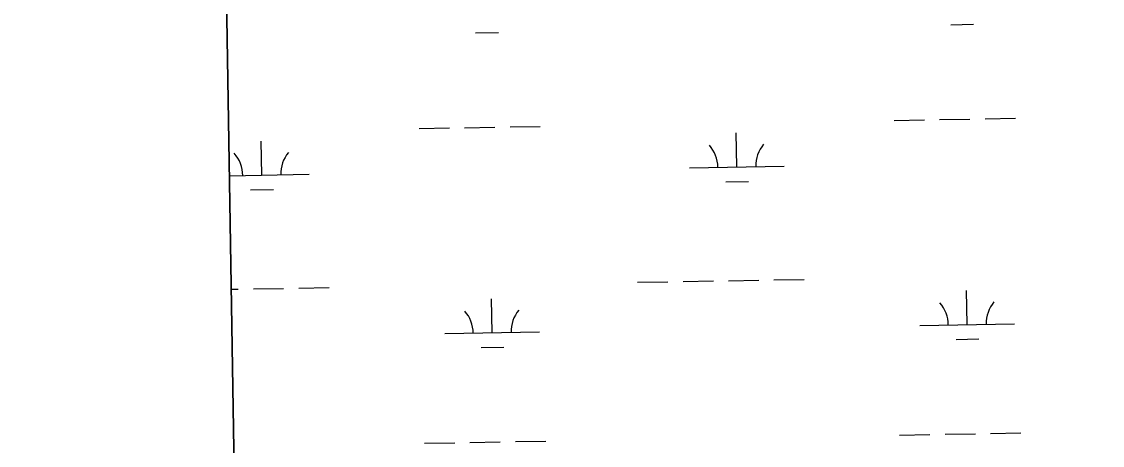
# Model space of a CAD drawing. Extents: x 3887375 to 3925618, y 296674 to 322633.
# Drawn here: x 3891343 to 3892485, y 306883 to 307331 of the extents above; entities that cross this region are included whole.
import ezdxf

# ---------------------------------------------------------------- set-up
doc = ezdxf.new("R2010")
doc.units = 0
doc.layers.add('V-GRID-FRAM', color=7, linetype='Continuous')
doc.layers.add('V-WETL-SWMP', color=7, linetype='Continuous')

msp = doc.modelspace()

# ---------------------------------------------------------------- linework, layer by layer
at = {"layer": 'V-GRID-FRAM'}
msp.add_lwpolyline([(3891343.3, 320285.8), (3923192.8, 320832.5), (3923512.8, 302652.9), (3891647.4, 302105.9), (3891343.3, 320285.8)], dxfattribs=at)
at = {"layer": 'V-WETL-SWMP'}
for p, q in [((3891519.4, 309762.6), (3891570.7, 306690.7)), ((3892324.7, 307328.1), (3892348.7, 307328.5)), ((3891822.9, 307319.5), (3891846.9, 307319.9)), ((3892265, 307227), (3892297, 307227.6)), ((3892313, 307227.9), (3892345, 307228.4)), ((3892361, 307228.7), (3892393, 307229.2)), ((3891763.2, 307218.4), (3891795.2, 307219)), ((3891811.2, 307219.2), (3891843.2, 307219.8)), ((3891859.2, 307220.1), (3891891.2, 307220.6)), ((3892098.8, 307177.7), (3892098.2, 307213.7)), ((3891596.9, 307169.1), (3891596.3, 307205.1)), ((3891562.8, 307168.5), (3891646.9, 307170)), ((3892048.8, 307176.9), (3892148.8, 307178.6)), ((3892087, 307162.1), (3892111, 307162.5)), ((3891585.2, 307153.5), (3891609.2, 307153.9)), ((3891994, 307055.9), (3892026, 307056.4)), ((3892042, 307056.7), (3892074, 307057.2)), ((3892090, 307057.5), (3892122, 307058)), ((3892138, 307058.3), (3892170, 307058.9)), ((3891564.8, 307048.5), (3891572.2, 307048.6)), ((3891588.2, 307048.9), (3891620.1, 307049.4)), ((3891636.1, 307049.7), (3891668.1, 307050.3)), ((3892342.1, 307011.1), (3892341.5, 307047.1)), ((3891840.3, 307002.5), (3891839.7, 307038.5)), ((3892292.1, 307010.2), (3892392.1, 307011.9)), ((3891790.3, 307001.6), (3891890.3, 307003.3)), ((3891828.6, 306986.8), (3891852.6, 306987.2)), ((3892330.4, 306995.4), (3892354.4, 306995.9)), ((3892270.7, 306894.4), (3892302.7, 306895)), ((3892318.7, 306895.2), (3892350.7, 306895.8)), ((3892366.7, 306896), (3892398.7, 306896.6)), ((3891768.9, 306885.8), (3891800.9, 306886.3)), ((3891816.9, 306886.6), (3891848.9, 306887.2)), ((3891864.9, 306887.4), (3891896.9, 306888))]:
    msp.add_line(p, q, dxfattribs=at)
for centre, start, end in [((3891541.7, 307168.7), 0.2115, 41.7552), ((3891652.2, 307170.5), 140.2115, 181.7552), ((3892043.5, 307177.3), 0.2115, 41.7552), ((3892154, 307179.2), 140.2115, 181.7552), ((3892286.9, 307010.6), 0.2115, 41.7552), ((3892397.4, 307012.5), 140.2115, 181.7552), ((3891785.1, 307002), 0.2115, 41.7552), ((3891895.5, 307003.9), 140.2115, 181.7552)]:
    msp.add_arc(centre, 35.2, start, end, dxfattribs=at)

doc.saveas('drawing.dxf')
